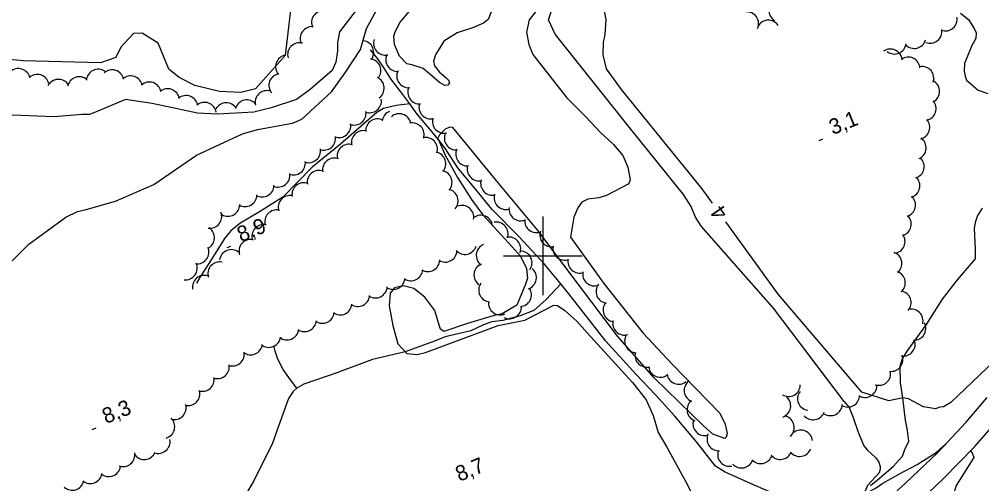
# Model space of a CAD drawing. Extents: x 362852 to 366875, y 5563573 to 5566479.
# Drawn here: x 365266.8 to 365511.6, y 5565142 to 5565260.2 of the extents above; entities that cross this region are included whole.
import ezdxf

# ---------------------------------------------------------------- set-up
doc = ezdxf.new("R2010")
doc.units = 0
for name, color, linetype in [('Niveau 1', 7, 'Continuous'), ('Niveau 2', 7, 'Continuous'), ('Niveau 21', 7, 'Continuous'), ('Niveau 22', 7, 'Continuous'), ('Niveau 3', 7, 'Continuous'), ('Niveau 4', 7, 'Continuous'), ('Niveau 44', 7, 'Continuous'), ('Niveau 61', 7, 'Continuous'), ('Niveau 7', 7, 'Continuous')]:
    doc.layers.add(name, color=color, linetype=linetype)

msp = doc.modelspace()

# ---------------------------------------------------------------- linework, layer by layer
at = {"layer": 'Niveau 1'}
msp.add_lwpolyline([(365387.13, 5565262.87), (365386.1, 5565260.09), (365384.92, 5565259.17), (365382.32, 5565258.1), (365378.17, 5565256.7), (365374.77, 5565254.56), (365372.66, 5565251.08), (365372.19, 5565249.52), (365372.43, 5565248.32), (365373.71, 5565246.73), (365375.35, 5565245.29), (365375.98, 5565244.68), (365376.25, 5565243.86), (365375.78, 5565243.36), (365375.05, 5565243.31), (365373.67, 5565244.1), (365371.17, 5565246.25), (365369.55, 5565247.63), (365366.63, 5565248.54), (365365.38, 5565248.83), (365363.54, 5565250.75), (365362.29, 5565253.78), (365362.06, 5565255.85), (365362.4, 5565256.99), (365363.71, 5565259.39), (365366.19, 5565262.27)], dxfattribs=at)
at = {"layer": 'Niveau 2'}
for points in [[(365401.44, 5565260.03), (365403.25, 5565265.63), (365404.45, 5565269.99), (365405.54, 5565273.68), (365407.57, 5565280.87), (365408.28, 5565284.9), (365407.99, 5565287.4), (365407.19, 5565289.06), (365405.98, 5565290.18), (365403.7, 5565290.87), (365388.78, 5565294.7), (365385.52, 5565295.36), (365383.28, 5565295.05), (365380.68, 5565293.49), (365374.66, 5565287.52), (365369.51, 5565280.67), (365367.46, 5565277.46), (365365.92, 5565276.07), (365363.38, 5565274.66), (365359.03, 5565271)], [(365355.12, 5565257.81), (365358.04, 5565263.11), (365360.75, 5565266.22), (365367.6, 5565269.53), (365370.19, 5565272.59), (365377.17, 5565284.05), (365378.69, 5565286.42), (365380.26, 5565288.05), (365381.59, 5565289.35), (365383.5, 5565290.14), (365390.93, 5565290.83), (365394.79, 5565289.93), (365398.4, 5565288.43), (365401.51, 5565286.6), (365404.51, 5565283.85), (365404.98, 5565282.42), (365405.11, 5565279.99), (365405.03, 5565277.46), (365404.25, 5565273.91), (365400.28, 5565264.81), (365396.52, 5565260.03)], [(365359.03, 5565271), (365348.23, 5565256.96), (365347.77, 5565254.15), (365347.72, 5565252.14), (365347.3, 5565249.22), (365346.43, 5565247.11), (365340.8, 5565242.31), (365337.36, 5565239.77), (365330.89, 5565237.61), (365326.47, 5565236.54), (365317.23, 5565235.98), (365312.13, 5565236.25), (365300.64, 5565238.75), (365296.65, 5565239.35), (365293.88, 5565239.71), (365286.85, 5565236.81), (365284.72, 5565235.94), (365282.86, 5565235.92), (365275.73, 5565235.36), (365260.79, 5565235.94)], [(365443.09, 5565213.34), (365440.45, 5565216.98), (365419.93, 5565242.25), (365416.13, 5565247.55), (365415.3, 5565251.08), (365415.37, 5565254.24), (365415.78, 5565256.28), (365416.06, 5565260.14), (365415.46, 5565263.13)], [(365396.52, 5565260.03), (365395.83, 5565256.88), (365396.37, 5565253.74), (365397.43, 5565251.19), (365406.06, 5565240.18), (365410.97, 5565235.23), (365414.51, 5565231.46), (365417.94, 5565228.27), (365420.32, 5565225.51), (365421.55, 5565222.53), (365422.14, 5565219.29), (365421.93, 5565218.58), (365421.7, 5565218.24), (365416.17, 5565215.34), (365414.17, 5565214.76), (365411.45, 5565214.4), (365409.9, 5565213.63), (365408.87, 5565212.21), (365407.87, 5565209.81), (365406.98, 5565204.71)], [(365476.59, 5565162.9), (365458.58, 5565186.67), (365440.3, 5565207.45), (365438.82, 5565209.83), (365437.72, 5565212.49), (365435.72, 5565215.54), (365422.36, 5565232.23), (365403.08, 5565256.34), (365401.44, 5565260.03)], [(365262.79, 5565196.42), (365269.31, 5565202.96), (365278.68, 5565209.81), (365281.68, 5565211.29), (365283.84, 5565211.8), (365291.32, 5565213.89), (365301.02, 5565218.13), (365311.89, 5565225.58), (365323.59, 5565231.02), (365327.38, 5565232.08), (365336.28, 5565233.75), (365338.73, 5565234.76), (365346.2, 5565241.69), (365349.7, 5565246.49), (365353.6, 5565252.45), (365355.12, 5565257.81)], [(365406.98, 5565204.71), (365415.46, 5565192.89), (365425.48, 5565180.33), (365432.85, 5565172.41), (365444.95, 5565159.96), (365446.34, 5565157.17), (365446.84, 5565154.76), (365446.61, 5565153.8), (365446.23, 5565153.52), (365443.16, 5565154.62), (365440.79, 5565156.76), (365428.31, 5565168.93), (365418.97, 5565179.52), (365409.33, 5565192.36), (365398.41, 5565206.79), (365388.73, 5565218.49), (365377.07, 5565232.61), (365376.3, 5565232.67), (365375.13, 5565232.19), (365373.73, 5565230.74), (365373.31, 5565229.95), (365375.11, 5565225.58), (365378.31, 5565219.93), (365381.87, 5565214.3), (365384.73, 5565210.37), (365392.19, 5565202.24), (365394.29, 5565199.87), (365395.81, 5565196.76), (365396.1, 5565194.26), (365395.58, 5565192.8), (365393.32, 5565187.4), (365389.6, 5565185.24), (365387.56, 5565184.77), (365380.8, 5565182.74), (365374.77, 5565180.76), (365373.93, 5565181.29), (365373.31, 5565183.4), (365372.47, 5565186.04), (365369.94, 5565189.48), (365367.16, 5565191.69), (365364.42, 5565192.31), (365362.26, 5565191.79), (365361.18, 5565190.48), (365360.9, 5565187.25), (365361.82, 5565182.28), (365363.13, 5565177.59), (365365.38, 5565175.15), (365367.99, 5565174.86), (365370.14, 5565175.37), (365388.61, 5565182.22), (365395.37, 5565183.63), (365402.77, 5565187.42), (365403.69, 5565187.3), (365405.56, 5565186.08), (365408.71, 5565183.27), (365411.28, 5565180.35), (365422.81, 5565167.78), (365426.25, 5565163.35), (365428.02, 5565159.35), (365429.31, 5565155.02), (365431.46, 5565151.3), (365436.34, 5565142.47), (365437.51, 5565140.22)], [(365481.1, 5565165.27), (365459.83, 5565190.24), (365446.53, 5565208.59)], [(365514.61, 5565173.06), (365503.67, 5565162.63), (365501.86, 5565161.57), (365500.92, 5565161.43), (365499.83, 5565161.05), (365496.73, 5565161.58), (365492.97, 5565163.6), (365491.47, 5565163.87), (365487.94, 5565163.09), (365481.1, 5565165.27)], [(365476.59, 5565162.9), (365477.83, 5565161.42), (365478.88, 5565158.86), (365480.16, 5565155.14), (365481.61, 5565151.63), (365482.54, 5565150.57), (365483.46, 5565149.71), (365484.62, 5565148.56), (365485.37, 5565147.5), (365485.75, 5565146.41), (365485.73, 5565145.71), (365485.5, 5565144.75), (365482.53, 5565141.53), (365481.8, 5565139.96), (365483.23, 5565140.13), (365484.76, 5565140.95), (365486.45, 5565142.14), (365490.66, 5565144.5), (365495.17, 5565146.85), (365500.02, 5565149.91), (365501.88, 5565151.61), (365502.4, 5565152.08)], [(365508.73, 5565150.36), (365509.17, 5565149.81), (365509.52, 5565148.64), (365505.08, 5565141.58), (365504.42, 5565139.37), (365504.63, 5565138.71), (365505.06, 5565137.52), (365505.28, 5565136.23), (365505.53, 5565135.34), (365506.18, 5565134.05), (365507.09, 5565133.05), (365507.89, 5565132.01), (365508.41, 5565130.6), (365508.34, 5565129.57), (365507.97, 5565128.8), (365507.51, 5565127.05), (365507.73, 5565125.14), (365508.55, 5565124.05), (365509.38, 5565123.7), (365513.49, 5565123.27)]]:
    msp.add_lwpolyline(points, dxfattribs=at)
at = {"layer": 'Niveau 21'}
for points in [[(365484.48, 5565135.13), (365492.27, 5565142.18), (365500.43, 5565149.97), (365507.5, 5565157.55), (365512.93, 5565163.95)], [(365494.29, 5565136.07), (365501.77, 5565143.21), (365509.79, 5565151.45), (365518.52, 5565161.48)]]:
    msp.add_lwpolyline(points, dxfattribs=at)
at = {"layer": 'Niveau 22'}
for points in [[(365457.47, 5565140.02), (365452.74, 5565142.04), (365446.32, 5565144.94), (365443.87, 5565146.48), (365439.08, 5565152.67), (365433.54, 5565159.17), (365428.69, 5565164.54), (365423.74, 5565169.74), (365415.96, 5565178.23), (365406.57, 5565190.3), (365404.51, 5565192.81), (365400.3, 5565197.94), (365393.94, 5565204.78), (365387.07, 5565211.79), (365382.93, 5565216.87), (365378.34, 5565222.32), (365375.05, 5565227.44), (365372.2, 5565231.07), (365368.02, 5565236.02), (365366.12, 5565238.61), (365364.37, 5565240.99), (365361.33, 5565245.04), (365359.66, 5565247.71), (365358.02, 5565250.08), (365356.15, 5565252.42)], [(365366.12, 5565238.61), (365362.72, 5565238.26), (365359.48, 5565237.49), (365357.75, 5565236.47), (365348.49, 5565228.38), (365341.34, 5565222.51), (365333.86, 5565214.89), (365327.95, 5565211.15), (365322.97, 5565208.16), (365320.67, 5565206.35), (365319, 5565204.35), (365316.64, 5565200.58), (365315.07, 5565198.02), (365312.84, 5565194.62), (365311.93, 5565193.02)], [(365404.51, 5565192.81), (365400.83, 5565188.82), (365397.67, 5565186.08), (365394.18, 5565184.71), (365389.79, 5565183.54), (365387.03, 5565183.15), (365384.92, 5565182.4), (365381.67, 5565180.93), (365375.17, 5565179.32), (365372.39, 5565178.23), (365364.97, 5565175.55), (365356.67, 5565173.63), (365354.64, 5565172.8), (365347.63, 5565170.17), (365339.23, 5565167.32), (365337.45, 5565166.34), (365336.46, 5565165.44), (365335.32, 5565163.66), (365332.73, 5565156.63), (365331.19, 5565152.06), (365329.16, 5565148.24), (365326.51, 5565142.73), (365322.28, 5565135.58)], [(365337.45, 5565166.34), (365335.77, 5565168.46), (365333.93, 5565171.08), (365332.6, 5565173.7), (365331.9, 5565175.72), (365331.58, 5565177.08)]]:
    msp.add_lwpolyline(points, dxfattribs=at)
at = {"layer": 'Niveau 3'}
for p, q in [((365470.2, 5565229.32), (365471.16, 5565229.71)), ((365319.7, 5565202.05), (365320.66, 5565202.44)), ((365285.4, 5565155.81), (365286.36, 5565156.2))]:
    msp.add_line(p, q, dxfattribs=at)
at = {"layer": 'Niveau 4'}
for points in [[(365506.16, 5565261.73), (365508.16, 5565260.06), (365509.66, 5565257.8), (365510.17, 5565256.7), (365510.09, 5565255.29), (365509.02, 5565253.47), (365507.16, 5565248.9), (365507.11, 5565246.93), (365507.31, 5565245.7), (365507.73, 5565244.69), (365510.62, 5565242.12), (365513.1, 5565241.27)], [(365483.26, 5565141.53), (365485.08, 5565142.94), (365489.03, 5565146.34), (365491.43, 5565148.98), (365492.03, 5565150.68), (365493, 5565152.85), (365492.66, 5565155.57), (365492.19, 5565158.16), (365491.47, 5565163.87), (365490.93, 5565167.74), (365490.79, 5565171.94), (365491.39, 5565173.86), (365492.86, 5565176.09), (365497.48, 5565182.48), (365501.57, 5565188.97), (365505.4, 5565193.85), (365510.01, 5565199.23), (365509.95, 5565201.65), (365509.75, 5565207.05), (365510.1, 5565208.76), (365510.46, 5565210.03), (365511.8, 5565212.09)]]:
    msp.add_lwpolyline(points, dxfattribs=at)
at = {"layer": 'Niveau 44'}
for centre, start, end in [((365460.41, 5565262.44), 118.8191, 238.7971), ((365344.16, 5565259.36), 84.6504, 204.6283), ((365451.84, 5565259.03), 335.5403, 95.5183), ((365457.3, 5565256.93), 31.9111, 151.8891), ((365502.3, 5565260.2), 250.2478, 10.2257), ((365341.27, 5565255.28), 84.6504, 204.6283), ((365498.45, 5565257.08), 248.8162, 8.7942), ((365338.07, 5565251.15), 75.4335, 195.4115), ((365353.96, 5565251.74), 321.6135, 81.5915), ((365359.94, 5565254.05), 161.445, 281.423), ((365489.37, 5565254.32), 232.4015, 352.3794), ((365494.39, 5565255.73), 223.8445, 343.8225), ((365363.03, 5565249.88), 153.9492, 273.9271), ((365488.33, 5565249.59), 5.5109, 125.4888), ((365335.02, 5565248.06), 100.2555, 220.2334), ((365355.8, 5565247.09), 321.6135, 81.5915), ((365492.88, 5565247.52), 5.5109, 125.4888), ((365266.62, 5565244.61), 12.5327, 132.5106), ((365286.9, 5565244.44), 55.6368, 175.6148), ((365290.43, 5565244.31), 11.74, 131.7179), ((365333.33, 5565243.35), 100.2555, 220.2334), ((365365.82, 5565245.74), 153.9492, 273.9271), ((365496.38, 5565245.14), 340.3409, 100.3188), ((365271.42, 5565243.14), 13.1695, 133.1475), ((365276.77, 5565241.87), 34.0123, 153.9902), ((365282.09, 5565242.53), 48.9183, 168.8963), ((365295.18, 5565242.75), 11.74, 131.7179), ((365299.92, 5565241.18), 11.74, 131.7179), ((365356.63, 5565242.64), 305.0107, 64.9887), ((365497.85, 5565241.81), 299.4678, 59.4457), ((365304.57, 5565239.5), 9.6742, 129.6522), ((365329.81, 5565239.01), 73.8115, 193.7895), ((365368.63, 5565241.62), 154.4047, 274.3826), ((365309.26, 5565237.76), 9.6742, 129.6522), ((365313.95, 5565236.02), 9.6742, 129.6522), ((365319.48, 5565235.91), 31.1362, 151.1142), ((365324.7, 5565236.64), 42.5298, 162.5077), ((365355.93, 5565239.37), 248.6697, 8.6476), ((365496.95, 5565237.42), 281.5112, 41.4891), ((365352.02, 5565236.25), 248.6697, 8.6476), ((365362.11, 5565233.94), 112.1848, 172.369), ((365371.47, 5565237.8), 163.2217, 283.1997), ((365357.93, 5565231.83), 63.6342, 183.6122), ((365363.45, 5565233.12), 11.5484, 131.5263), ((365374.89, 5565234.15), 163.2217, 283.1997), ((365495.37, 5565232.68), 281.5112, 41.4891), ((365348.13, 5565233.06), 249.7745, 9.7524), ((365354.3, 5565228.82), 73.7683, 193.7462), ((365366.8, 5565230.79), 342.3898, 102.3678), ((365344.28, 5565229.86), 249.7745, 9.7524), ((365370.17, 5565227.09), 342.3898, 102.3678), ((365377.93, 5565229.93), 155.2844, 275.2623), ((365494.43, 5565227.47), 294.0558, 54.0338), ((365340.44, 5565226.67), 249.7745, 9.7524), ((365350.68, 5565225.37), 73.7683, 193.7462), ((365380.82, 5565225.85), 155.2844, 275.2623), ((365346.96, 5565221.84), 68.9596, 188.9375), ((365372.3, 5565223.4), 318.3615, 78.3394), ((365493.93, 5565222.67), 287.3204, 47.2983), ((365336.59, 5565223.55), 248.2002, 8.1781), ((365343.07, 5565218.7), 68.9596, 188.9375), ((365383.73, 5565222.05), 163.2228, 283.2007), ((365332.66, 5565220.46), 248.2002, 8.1781), ((365373.88, 5565218.65), 318.3615, 78.3394), ((365387.15, 5565218.4), 163.2228, 283.2007), ((365492.83, 5565217.79), 287.3204, 47.2983), ((365328.61, 5565217.94), 239.4654, 359.4434), ((365339.18, 5565215.56), 68.9596, 188.9375), ((365375.45, 5565213.91), 318.3615, 78.3394), ((365324.26, 5565215.49), 239.4654, 359.4434), ((365335.68, 5565212.31), 77.1048, 197.0828), ((365390.57, 5565214.76), 163.2228, 283.2007), ((365491.73, 5565212.91), 287.3204, 47.2983), ((365319.91, 5565213.03), 239.4654, 359.4434), ((365379.42, 5565209.79), 350.6944, 110.6723), ((365394.35, 5565211.89), 173.1235, 293.1014), ((365315.32, 5565209.97), 261.0819, 21.0598), ((365332.28, 5565208.65), 77.1048, 197.0828), ((365384.18, 5565207.3), 6.3533, 126.3313), ((365490.63, 5565208.03), 287.3204, 47.2983), ((365313.5, 5565204.58), 296.4226, 56.4005), ((365329.01, 5565204.93), 78.8826, 198.8605), ((365388.13, 5565205.58), 340.2577, 100.2356), ((365398.35, 5565208.89), 173.1235, 293.1014), ((365391.34, 5565201.76), 339.815, 99.7929), ((365402.21, 5565205.25), 159.9454, 279.9233), ((365489.06, 5565203.6), 276.7082, 36.6862), ((365312.04, 5565200.9), 263.9184, 23.8964), ((365325.72, 5565201.16), 78.8826, 198.8605), ((365380.15, 5565203.33), 222.1472, 342.1252), ((365386.04, 5565200.08), 113.4043, 233.3822), ((365405.53, 5565201.86), 169.1728, 289.1508), ((365320.77, 5565198.54), 52.6228, 172.6007), ((365375.14, 5565201.38), 238.6976, 358.6756), ((365394.22, 5565198.21), 324.0416, 84.0195), ((365488.26, 5565198), 310.2266, 70.2046), ((365309.1, 5565196.86), 263.9184, 23.8964), ((365317.79, 5565195.43), 77.7875, 197.7655), ((365370.75, 5565198.98), 238.6976, 358.6756), ((365385.46, 5565195.11), 113.4043, 233.3822), ((365409.32, 5565198.59), 169.1728, 289.1508), ((365313.88, 5565192.01), 70.4195, 190.3974), ((365366.42, 5565196.63), 235.9165, 355.8944), ((365395.34, 5565194.42), 289.9101, 49.888), ((365413.1, 5565195.32), 169.1728, 289.1508), ((365489.14, 5565193.08), 310.2266, 70.2046), ((365361.92, 5565194.44), 235.9165, 355.8944), ((365386.67, 5565191.28), 145.4732, 265.4512), ((365416.49, 5565190.91), 142.3722, 262.3502), ((365357.42, 5565192.26), 235.9165, 355.8944), ((365394.08, 5565190.07), 273.4021, 33.3801), ((365490.6, 5565188.07), 318.9888, 78.9668), ((365348.43, 5565187.94), 235.2109, 355.1888), ((365352.93, 5565190.07), 235.9165, 355.8944), ((365389.14, 5565187.96), 173.3434, 293.3213), ((365418.29, 5565186.18), 139.6985, 259.6764), ((365343.9, 5565185.81), 235.2109, 355.1888), ((365391.52, 5565186.97), 242.4812, 2.4591), ((365493.64, 5565183.42), 345.7521, 105.7301), ((365339.38, 5565183.68), 235.2109, 355.1888), ((365420.73, 5565182.81), 166.9628, 286.9408), ((365494.33, 5565181.48), 267.9417, 27.9196), ((365334.92, 5565181.58), 232.3965, 352.3744), ((365330.3, 5565179.68), 232.3965, 352.3744), ((365423.76, 5565178.32), 149.2166, 269.1946), ((365491.64, 5565177.48), 261.4695, 21.4474), ((365321.07, 5565174.95), 250.1836, 10.1615), ((365325.67, 5565177.78), 232.3965, 352.3744), ((365426.39, 5565174.65), 165.6374, 285.6153), ((365488.53, 5565173.57), 261.4695, 21.4474), ((365317.25, 5565171.73), 250.1836, 10.1615), ((365429.84, 5565172.08), 189.2977, 309.2756), ((365485.41, 5565170.03), 251.2073, 11.1852), ((365313.43, 5565168.5), 250.1836, 10.1615), ((365434.51, 5565170.32), 189.2977, 309.2756), ((365438.91, 5565165.73), 128.0346, 248.0125), ((365309.78, 5565164.87), 255.5827, 15.5607), ((365462.44, 5565167.19), 238.6757, 358.6536), ((365467.73, 5565163.65), 142.2959, 262.2738), ((365481.89, 5565166.94), 239.1509, 359.1288), ((365439.65, 5565160.84), 130.1969, 250.1748), ((365459.99, 5565161.79), 289.5839, 49.5618), ((365477.52, 5565164.5), 239.1509, 359.1288), ((365306.28, 5565161.3), 255.5827, 15.5607), ((365473.11, 5565162.31), 236.3734, 356.3513), ((365303.37, 5565156.51), 285.6557, 45.6336), ((365460.89, 5565156.32), 311.9975, 71.9754), ((365468.69, 5565161.24), 220.4881, 340.466), ((365441.13, 5565157.24), 164.9537, 284.9316), ((365465.56, 5565152.62), 6.553, 126.5309), ((365302.19, 5565152.7), 250.2379, 10.2158), ((365444.71, 5565153.34), 153.1624, 273.1403), ((365465.28, 5565151.93), 218.962, 338.94), ((365293.25, 5565149.35), 249.6376, 9.6156), ((365298.63, 5565151.15), 215.7063, 335.6842), ((365447.42, 5565149.43), 161.8691, 281.8471), ((365455.36, 5565150.09), 222.5381, 342.5161), ((365460.34, 5565151.16), 218.962, 338.94), ((365289.6, 5565146.8), 230.6518, 350.6298), ((365450.48, 5565149), 222.5381, 342.5161), ((365284.92, 5565145.04), 230.6518, 350.6298), ((365280.31, 5565143.33), 227.6471, 347.625)]:
    msp.add_arc(centre, 3, start, end, dxfattribs=at)
at = {"layer": 'Niveau 61'}
for p, q in [((365400, 5565210), (365400, 5565190)), ((365390, 5565200), (365410, 5565200))]:
    msp.add_line(p, q, dxfattribs=at)
at = {"layer": 'Niveau 7'}
for points in [[(365336.37, 5565267.67), (365334.42, 5565250.9), (365326.9, 5565242.44), (365323.16, 5565241.52), (365317.8, 5565241.82), (365311.45, 5565243.32), (365307.5, 5565245.31), (365304.87, 5565247.47), (365302.15, 5565254.09), (365298.09, 5565256.66), (365295.91, 5565256.51), (365292.71, 5565253.07)], [(365292.71, 5565253.07), (365291.42, 5565250.42), (365287.49, 5565249.05), (365267.82, 5565249.57), (365247.88, 5565251.55), (365236.71, 5565250.05), (365212.31, 5565246.32), (365193.33, 5565244.2), (365182.73, 5565244.31), (365165.24, 5565247.9), (365146, 5565246.06), (365142.22, 5565243.5), (365139.72, 5565240.23), (365136.9, 5565240.43), (365130.95, 5565244.32), (365121.07, 5565248.44), (365105.07, 5565252.91), (365100.63, 5565253.44), (365096.99, 5565254.43), (365090.97, 5565253.68)]]:
    msp.add_lwpolyline(points, dxfattribs=at)

# ---------------------------------------------------------------- texts
at = {"layer": 'Niveau 2'}
msp.add_text('4', height=3.93, rotation=124.9905, dxfattribs=at).set_placement((365447.2, 5565210.86))
at = {"layer": 'Niveau 3'}
for s, p in [('3,1  ', (365473.71, 5565230.68)), ('8,9  ', (365323.21, 5565203.41)), ('8,3  ', (365288.91, 5565157.17)), ('8,7  ', (365378.74, 5565142.45))]:
    msp.add_text(s, height=3.93, rotation=22.09, dxfattribs=at).set_placement(p)

doc.saveas('drawing.dxf')
